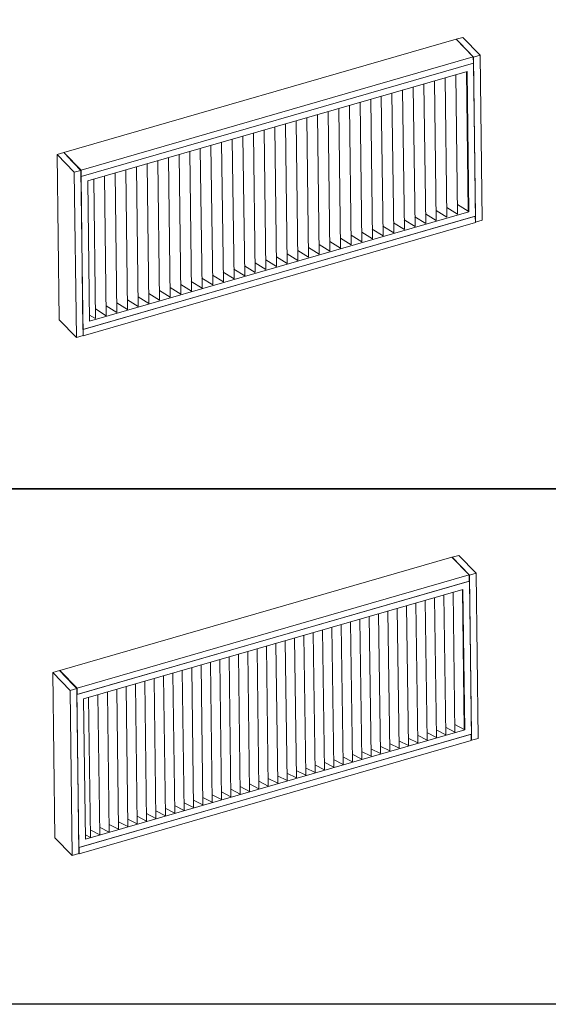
# Model space of a CAD drawing. Header units: millimetres. Extents: x 3925 to 5043, y -86 to 778.
# Tile 368 of 439: x 4785 to 4873, y 488 to 652. Entities that reach past the tile are written whole.
import ezdxf

# ---------------------------------------------------------------- set-up
doc = ezdxf.new("R2010")
doc.units = ezdxf.units.MM
doc.header["$LTSCALE"] = 46.255
doc.layers.get('0').update_dxf_attribs({"linetype": 'CONTINUOUS'})
for name, color, linetype in [('H30K-DUST-FIDXF_CONTINUOUS_LINE', 7, 'CONTINUOUS'), ('H30K-FOG-FILDXF_CONTINUOUS_LINE', 7, 'CONTINUOUS'), ('H30K-SPONGE-DXF_CONTINUOUS_LINE', 7, 'CONTINUOUS')]:
    doc.layers.add(name, color=color, linetype=linetype)

msp = doc.modelspace()

# ---------------------------------------------------------------- linework, layer by layer
for points in [[(4777.2128, 660.161), (4995.7083, 660.161), (4995.7083, 574.1205), (4777.2128, 574.1205)], [(4777.2128, 574.1205), (4995.7083, 574.1205), (4995.7083, 488.08), (4777.2128, 488.08)]]:
    msp.add_lwpolyline(points, close=True)
at = {"layer": 'H30K-DUST-FIDXF_CONTINUOUS_LINE', "color": 7, "linetype": 'Continuous', "lineweight": 0}
for p, q in [((4860.2781, 558.7451), (4860.3232, 558.6986)), ((4860.3232, 558.6986), (4794.8668, 539.7794)), ((4859.2271, 557.3256), (4795.9896, 539.0477)), ((4795.9896, 539.0477), (4859.2271, 557.3256)), ((4859.167, 557.3082), (4859.4626, 533.9638)), ((4859.2271, 557.3256), (4859.5238, 533.9008)), ((4859.5238, 533.9008), (4859.2271, 557.3256)), ((4860.6465, 533.1692), (4860.3232, 558.6986)), ((4852.9533, 555.5122), (4853.249, 532.1667)), ((4854.5072, 555.9614), (4854.8028, 532.6161)), ((4856.0607, 556.4104), (4856.3564, 533.0654)), ((4857.614, 556.8593), (4857.9097, 533.5147)), ((4848.2899, 554.1644), (4848.5856, 530.8179)), ((4849.8447, 554.6137), (4850.1404, 531.2675)), ((4851.3991, 555.063), (4851.6948, 531.7171)), ((4842.0679, 552.366), (4842.3636, 529.0183)), ((4843.6239, 552.8157), (4843.9196, 529.4683)), ((4845.1795, 553.2653), (4845.4752, 529.9182)), ((4846.7349, 553.7149), (4847.0306, 530.3681)), ((4835.8412, 550.5662), (4836.1369, 527.2173)), ((4837.3983, 551.0163), (4837.694, 527.6677)), ((4838.9552, 551.4663), (4839.2509, 528.118)), ((4840.5117, 551.9162), (4840.8074, 528.5682)), ((4831.168, 549.2155), (4831.4638, 525.8657)), ((4832.7261, 549.6659), (4833.0218, 526.3163)), ((4834.2838, 550.1161), (4834.5795, 526.7669)), ((4824.933, 547.4134), (4825.2287, 524.0623)), ((4826.4922, 547.864), (4826.7879, 524.5133)), ((4828.0511, 548.3146), (4828.3468, 524.9642)), ((4829.6097, 548.7651), (4829.9054, 525.415)), ((4818.6932, 545.6099), (4818.9889, 522.2576)), ((4820.2536, 546.0609), (4820.5493, 522.7089)), ((4821.8137, 546.5118), (4822.1094, 523.1601)), ((4823.3735, 546.9626), (4823.6692, 523.6113)), ((4814.0102, 544.2563), (4814.3059, 520.9031)), ((4815.5715, 544.7076), (4815.8672, 521.3547)), ((4817.1325, 545.1588), (4817.4282, 521.8062)), ((4807.762, 542.4504), (4808.0578, 519.096)), ((4809.3245, 542.902), (4809.6203, 519.5479)), ((4810.8867, 543.3535), (4811.1825, 519.9997)), ((4812.4486, 543.805), (4812.7444, 520.4515)), ((4803.0728, 541.095), (4803.3686, 517.7397)), ((4804.6362, 541.5469), (4804.9319, 518.1919)), ((4806.1992, 541.9987), (4806.495, 518.644)), ((4794.8668, 539.7794), (4795.1901, 514.25)), ((4795.9896, 539.0477), (4796.2862, 515.623)), ((4796.2862, 515.623), (4795.9896, 539.0477)), ((4796.8163, 539.2867), (4797.1121, 515.9302)), ((4798.3809, 539.7389), (4798.6767, 516.3827)), ((4799.9451, 540.191), (4800.2409, 516.8351)), ((4801.5091, 540.6431), (4801.8049, 517.2875)), ((4857.9097, 533.5147), (4856.3405, 534.3204)), ((4859.4626, 533.9638), (4857.8938, 534.7694)), ((4795.1901, 514.25), (4860.6465, 533.1692)), ((4859.5238, 533.9008), (4796.2862, 515.623)), ((4796.2862, 515.623), (4859.5238, 533.9008)), ((4851.6948, 531.7171), (4850.1244, 532.5235)), ((4853.249, 532.1667), (4851.6789, 532.9728)), ((4854.8028, 532.6161), (4853.2331, 533.4221)), ((4856.3564, 533.0654), (4854.7869, 533.8713)), ((4859.4626, 533.9638), (4859.5238, 533.9008)), ((4847.0306, 530.3681), (4845.4593, 531.1749)), ((4848.5856, 530.8179), (4847.0146, 531.6245)), ((4850.1404, 531.2675), (4848.5697, 532.074)), ((4840.8074, 528.5682), (4839.2349, 529.3756)), ((4842.3636, 529.0183), (4840.7915, 529.8256)), ((4843.9196, 529.4683), (4842.3477, 530.2754)), ((4845.4752, 529.9182), (4843.9037, 530.7252)), ((4834.5795, 526.7669), (4833.0058, 527.5749)), ((4836.1369, 527.2173), (4834.5636, 528.0252)), ((4837.694, 527.6677), (4836.121, 528.4754)), ((4839.2509, 528.118), (4837.6781, 528.9256)), ((4829.9054, 525.415), (4828.3309, 526.2235)), ((4831.4638, 525.8657), (4829.8895, 526.6741)), ((4833.0218, 526.3163), (4831.4478, 527.1245)), ((4823.6692, 523.6113), (4822.0935, 524.4204)), ((4825.2287, 524.0623), (4823.6533, 524.8713)), ((4826.7879, 524.5133), (4825.2128, 525.3221)), ((4828.3468, 524.9642), (4826.772, 525.7729)), ((4817.4282, 521.8062), (4815.8513, 522.6159)), ((4818.9889, 522.2576), (4817.4123, 523.0672)), ((4820.5493, 522.7089), (4818.973, 523.5183)), ((4822.1094, 523.1601), (4820.5334, 523.9694)), ((4812.7444, 520.4515), (4811.1665, 521.2617)), ((4814.3059, 520.9031), (4812.7284, 521.7132)), ((4815.8672, 521.3547), (4814.29, 522.1646)), ((4806.495, 518.644), (4804.916, 519.4548)), ((4808.0578, 519.096), (4806.479, 519.9067)), ((4809.6203, 519.5479), (4808.0418, 520.3584)), ((4811.1825, 519.9997), (4809.6043, 520.8101)), ((4801.8049, 517.2875), (4800.2249, 518.0987)), ((4803.3686, 517.7397), (4801.7889, 518.5509)), ((4804.9319, 518.1919), (4803.3526, 519.0029)), ((4797.1121, 515.9302), (4796.2769, 516.359)), ((4798.6767, 516.3827), (4797.0961, 517.1943)), ((4800.2409, 516.8351), (4798.6606, 517.6466))]:
    msp.add_line(p, q, dxfattribs=at)
at = {"layer": 'H30K-FOG-FILDXF_CONTINUOUS_LINE', "color": 7, "linetype": 'Continuous', "lineweight": 0}
for p, q in [((4861.016, 645.1604), (4795.5596, 626.2413)), ((4860.9709, 645.2069), (4861.016, 645.1604)), ((4861.3393, 619.631), (4861.016, 645.1604)), ((4796.6824, 625.5096), (4859.9199, 643.7874)), ((4856.2772, 642.7346), (4856.5723, 619.4335)), ((4858.0523, 643.2476), (4858.3474, 619.9466)), ((4859.8274, 643.7607), (4860.1225, 620.4597)), ((4859.9199, 643.7874), (4860.2166, 620.3627)), ((4850.9519, 641.1954), (4851.2471, 617.8944)), ((4852.727, 641.7084), (4853.0221, 618.4074)), ((4854.5021, 642.2215), (4854.7972, 618.9205)), ((4845.6267, 639.6562), (4845.9218, 616.3552)), ((4847.4018, 640.1693), (4847.6969, 616.8682)), ((4849.1769, 640.6823), (4849.472, 617.3813)), ((4840.3014, 638.117), (4840.5965, 614.816)), ((4842.0765, 638.6301), (4842.3716, 615.329)), ((4843.8516, 639.1431), (4844.1467, 615.8421)), ((4833.2011, 636.0648), (4833.4962, 612.7637)), ((4834.9762, 636.5778), (4835.2713, 613.2768)), ((4836.7512, 637.0909), (4837.0463, 613.7899)), ((4838.5263, 637.604), (4838.8214, 614.3029)), ((4827.8758, 634.5256), (4828.1709, 611.2245)), ((4829.6509, 635.0386), (4829.946, 611.7376)), ((4831.426, 635.5517), (4831.7211, 612.2507)), ((4822.5505, 632.9864), (4822.8456, 609.6854)), ((4824.3256, 633.4995), (4824.6207, 610.1984)), ((4826.1007, 634.0125), (4826.3958, 610.7115)), ((4817.2253, 631.4472), (4817.5204, 608.1462)), ((4819.0004, 631.9603), (4819.2955, 608.6592)), ((4820.7755, 632.4733), (4821.0706, 609.1723)), ((4811.9, 629.908), (4812.1951, 606.607)), ((4813.6751, 630.4211), (4813.9702, 607.12)), ((4815.4502, 630.9341), (4815.7453, 607.6331)), ((4804.7997, 627.8558), (4805.0948, 604.5547)), ((4806.5747, 628.3688), (4806.8699, 605.0678)), ((4808.3498, 628.8819), (4808.6449, 605.5809)), ((4810.1249, 629.395), (4810.42, 606.0939)), ((4795.5596, 626.2413), (4795.883, 600.7119)), ((4799.4744, 626.3166), (4799.7695, 603.0155)), ((4801.2495, 626.8296), (4801.5446, 603.5286)), ((4803.0246, 627.3427), (4803.3197, 604.0417)), ((4796.9791, 602.0848), (4796.6824, 625.5096)), ((4797.6854, 625.7995), (4797.98, 602.533)), ((4860.1225, 620.4597), (4858.3268, 621.5714)), ((4795.883, 600.7119), (4861.3393, 619.631)), ((4860.2166, 620.3627), (4796.9791, 602.0848)), ((4854.7972, 618.9205), (4853.0016, 620.0322)), ((4856.5723, 619.4335), (4854.7766, 620.5453)), ((4858.3474, 619.9466), (4856.5517, 621.0584)), ((4860.1225, 620.4597), (4860.2166, 620.3627)), ((4847.6969, 616.8682), (4845.9012, 617.98)), ((4849.472, 617.3813), (4847.6763, 618.4931)), ((4851.2471, 617.8944), (4849.4514, 619.0061)), ((4853.0221, 618.4074), (4851.2265, 619.5192)), ((4842.3716, 615.329), (4840.5759, 616.4408)), ((4844.1467, 615.8421), (4842.351, 616.9539)), ((4845.9218, 616.3552), (4844.1261, 617.4669)), ((4837.0463, 613.7899), (4835.2507, 614.9016)), ((4838.8214, 614.3029), (4837.0258, 615.4147)), ((4840.5965, 614.816), (4838.8009, 615.9277)), ((4831.7211, 612.2507), (4829.9254, 613.3624)), ((4833.4962, 612.7637), (4831.7005, 613.8755)), ((4835.2713, 613.2768), (4833.4756, 614.3886)), ((4826.3958, 610.7115), (4824.6002, 611.8232)), ((4828.1709, 611.2245), (4826.3752, 612.3363)), ((4829.946, 611.7376), (4828.1503, 612.8494)), ((4819.2955, 608.6592), (4817.4998, 609.771)), ((4821.0706, 609.1723), (4819.2749, 610.2841)), ((4822.8456, 609.6854), (4821.05, 610.7971)), ((4824.6207, 610.1984), (4822.8251, 611.3102)), ((4813.9702, 607.12), (4812.1745, 608.2318)), ((4815.7453, 607.6331), (4813.9496, 608.7449)), ((4817.5204, 608.1462), (4815.7247, 609.2579)), ((4808.6449, 605.5809), (4806.8493, 606.6926)), ((4810.42, 606.0939), (4808.6244, 607.2057)), ((4812.1951, 606.607), (4810.3995, 607.7187)), ((4803.3197, 604.0417), (4801.524, 605.1534)), ((4805.0948, 604.5547), (4803.2991, 605.6665)), ((4806.8699, 605.0678), (4805.0742, 606.1796)), ((4799.7695, 603.0155), (4797.9597, 604.136)), ((4801.5446, 603.5286), (4799.7489, 604.6404)), ((4797.98, 602.533), (4796.9663, 603.0941))]:
    msp.add_line(p, q, dxfattribs=at)
at = {"layer": 'H30K-SPONGE-DXF_CONTINUOUS_LINE', "color": 7, "linetype": 'Continuous', "lineweight": 0}
for p, q in [((4792.7119, 630.2741), (4858.0795, 649.1676)), ((4860.9583, 646.1999), (4858.0795, 649.1676)), ((4859.2337, 649.4695), (4858.1243, 649.1489)), ((4858.1243, 649.1489), (4858.1247, 649.1211)), ((4861.0031, 646.1812), (4858.1243, 649.1489)), ((4862.1125, 646.5018), (4859.2337, 649.4695)), ((4858.7004, 648.5276), (4858.7001, 648.5553)), ((4861.0031, 646.1812), (4858.7001, 648.5553)), ((4795.5907, 627.3064), (4860.9583, 646.1999)), ((4859.8183, 647.3751), (4859.8318, 647.3886)), ((4860.9583, 646.1999), (4860.9716, 645.1476)), ((4860.9591, 646.1372), (4861.0031, 646.1812)), ((4862.1125, 646.5018), (4861.0031, 646.1812)), ((4861.0031, 646.1812), (4861.3523, 618.6103)), ((4861.3523, 618.6103), (4861.0031, 646.1812)), ((4862.4617, 618.9309), (4862.1125, 646.5018)), ((4860.9716, 645.1476), (4795.604, 626.2541)), ((4860.9716, 645.1476), (4795.604, 626.2541)), ((4792.668, 630.2297), (4791.5585, 629.909)), ((4791.5585, 629.909), (4791.9077, 602.3381)), ((4794.4373, 626.9413), (4791.5585, 629.909)), ((4795.5467, 627.262), (4792.668, 630.2297)), ((4792.7131, 630.1832), (4792.7119, 630.2741)), ((4795.5907, 627.3064), (4792.7119, 630.2741)), ((4795.5467, 627.262), (4793.2437, 629.6362)), ((4795.5467, 627.262), (4794.4373, 626.9413)), ((4794.4373, 626.9413), (4794.7865, 599.3704)), ((4795.5467, 627.262), (4795.8959, 599.6911)), ((4795.8959, 599.6911), (4795.5467, 627.262)), ((4795.604, 626.2541), (4795.5589, 626.3006)), ((4795.604, 626.2541), (4795.5589, 626.3006)), ((4795.604, 626.2541), (4795.5907, 627.3064)), ((4795.9273, 600.7247), (4861.2949, 619.6182)), ((4795.9273, 600.7247), (4861.2949, 619.6182)), ((4861.2949, 619.6182), (4861.3083, 618.5659)), ((4861.3083, 618.5659), (4795.9407, 599.6724)), ((4861.3523, 618.6103), (4861.3071, 618.6568)), ((4861.3523, 618.6103), (4861.3071, 618.6568)), ((4861.3523, 618.6103), (4862.4617, 618.9309)), ((4794.7865, 599.3704), (4791.9077, 602.3381)), ((4795.9407, 599.6724), (4795.9273, 600.7247)), ((4794.7865, 599.3704), (4795.8959, 599.6911)), ((4795.9407, 599.6724), (4795.8955, 599.7189)), ((4792.0191, 543.8122), (4857.3867, 562.7057)), ((4860.2655, 559.7381), (4857.3867, 562.7057)), ((4858.5409, 563.0077), (4857.4315, 562.687)), ((4857.4315, 562.687), (4857.4319, 562.6592)), ((4860.3103, 559.7193), (4857.4315, 562.687)), ((4858.0076, 562.0657), (4858.0073, 562.0935)), ((4860.3103, 559.7193), (4858.0073, 562.0935)), ((4861.4197, 560.04), (4858.5409, 563.0077)), ((4859.1255, 560.9133), (4859.139, 560.9268)), ((4794.8979, 540.8445), (4860.2655, 559.7381)), ((4860.2655, 559.7381), (4860.2788, 558.6857)), ((4860.2663, 559.6753), (4860.3103, 559.7193)), ((4861.4197, 560.04), (4860.3103, 559.7193)), ((4860.3103, 559.7193), (4860.6594, 532.1484)), ((4860.6594, 532.1484), (4860.3103, 559.7193)), ((4861.7689, 532.4691), (4861.4197, 560.04)), ((4860.2788, 558.6857), (4794.9112, 539.7922)), ((4860.2788, 558.6857), (4794.9112, 539.7922)), ((4791.9751, 543.7678), (4790.8657, 543.4472)), ((4790.8657, 543.4472), (4791.2149, 515.8763)), ((4793.7445, 540.4795), (4790.8657, 543.4472)), ((4794.8539, 540.8001), (4791.9751, 543.7678)), ((4792.0203, 543.7213), (4792.0191, 543.8122)), ((4794.8979, 540.8445), (4792.0191, 543.8122)), ((4794.8539, 540.8001), (4792.5509, 543.1743)), ((4794.8539, 540.8001), (4793.7445, 540.4795)), ((4794.8539, 540.8001), (4795.2031, 513.2292)), ((4795.2031, 513.2292), (4794.8539, 540.8001)), ((4794.9112, 539.7922), (4794.8979, 540.8445)), ((4793.7445, 540.4795), (4794.0936, 512.9086)), ((4794.9112, 539.7922), (4794.8661, 539.8387)), ((4794.9112, 539.7922), (4794.8661, 539.8387)), ((4795.2345, 514.2628), (4860.6021, 533.1563)), ((4795.2345, 514.2628), (4860.6021, 533.1563)), ((4860.6021, 533.1563), (4860.6155, 532.104)), ((4860.6594, 532.1484), (4861.7689, 532.4691)), ((4860.6155, 532.104), (4795.2479, 513.2105)), ((4860.6594, 532.1484), (4860.6143, 532.1949)), ((4860.6594, 532.1484), (4860.6143, 532.1949)), ((4794.0936, 512.9086), (4791.2149, 515.8763)), ((4794.0936, 512.9086), (4795.2031, 513.2292)), ((4795.2479, 513.2105), (4795.2027, 513.257)), ((4795.2479, 513.2105), (4795.2345, 514.2628))]:
    msp.add_line(p, q, dxfattribs=at)

doc.saveas('drawing.dxf')
